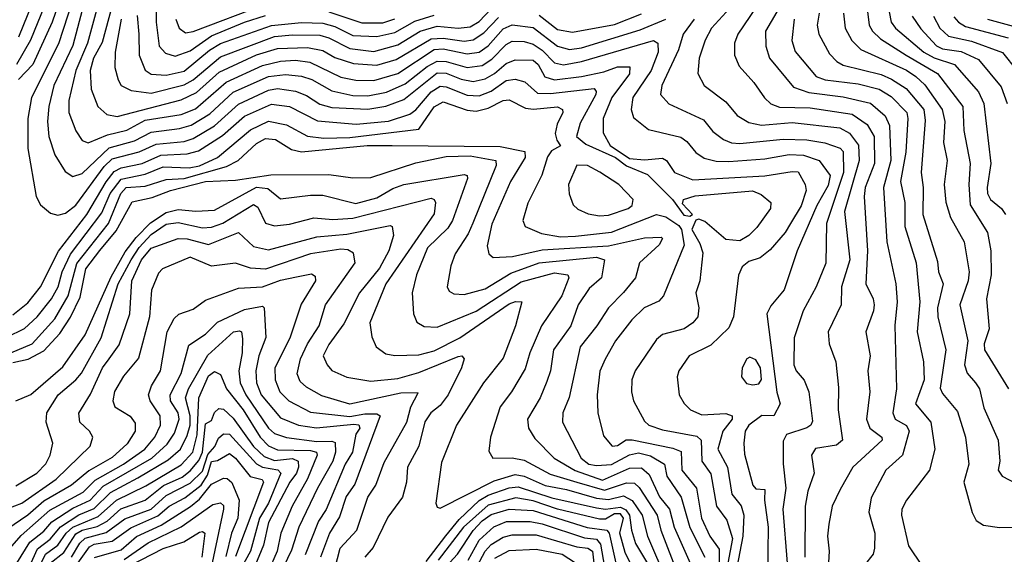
# Model space of a CAD drawing. Extents: x 1308313 to 1441400, y 959662 to 1036319.
# Tile 508 of 656: x 1388078 to 1391351, y 985065 to 986844. Entities that reach past the tile are written whole.
import ezdxf

# ---------------------------------------------------------------- set-up
doc = ezdxf.new("R2010")
doc.units = 0

msp = doc.modelspace()

# ---------------------------------------------------------------- linework, layer by layer
at = {"layer": '0CON10XD'}
for points in [[(1388418.6, 987015), (1388351.9, 986768.1), (1388323.1, 986715), (1388312.1, 986675), (1388315, 986612), (1388337.1, 986555), (1388368, 986528), (1388401.7, 986521.7), (1388615, 986576.8), (1388665, 986601.6), (1388741.1, 986668.9), (1388865, 986726.4), (1388935, 986747.7), (1389035, 986751.3), (1389085, 986741.2), (1389125, 986717.7), (1389187.5, 986697.5), (1389265, 986692.2), (1389328.7, 986711.3), (1389445, 986779.4), (1389485, 986782.6), (1389555, 986772.3), (1389585, 986776.8), (1389620.6, 986799.4), (1389669, 986851)], [(1388194.7, 986975), (1388114.1, 986775.9), (1388067.4, 986695)], [(1388229.9, 986965), (1388186, 986835), (1388121.9, 986695), (1388073.8, 986645)], [(1388149.8, 986975), (1388073.9, 986785)], [(1388268.2, 986951.8), (1388207, 986763), (1388116.6, 986585), (1388104.9, 986515.1), (1388104.8, 986414.8), (1388132.2, 986255), (1388147.3, 986227.3), (1388180.2, 986200.2), (1388205, 986192.9), (1388229.7, 986199.7), (1388265, 986226.5), (1388358.7, 986355), (1388385, 986380.8), (1388475, 986404), (1388531, 986429), (1388625, 986438.3), (1388655, 986448.1), (1388725, 986490.4), (1388805, 986562.8), (1388905, 986609.4), (1388935, 986614.4), (1388995, 986605.9), (1389031.5, 986591.5), (1389075, 986562.9), (1389115, 986551.5), (1389235, 986545.5), (1389295, 986555.9), (1389355, 986577.7), (1389465, 986666.2), (1389495, 986666), (1389545, 986645.3), (1389585, 986638), (1389625, 986646.3), (1389655.8, 986664.2), (1389695, 986698.2), (1389725, 986710.3), (1389785, 986708.8), (1389801.6, 986695), (1389823.7, 986653.7), (1389855, 986644), (1389945.1, 986654.9), (1390019.6, 986670.4), (1390065, 986686.8), (1390106.2, 986686.2), (1390105, 986663.1), (1390046.1, 986585), (1390017.2, 986515), (1390016.8, 986466.8), (1390040.8, 986425), (1390105, 986381.8), (1390155, 986377.4), (1390215, 986383.1), (1390228, 986375), (1390254.6, 986334.6), (1390315, 986310.8), (1390555, 986324.3), (1390645, 986339), (1390665, 986337.3), (1390688.2, 986295), (1390691.6, 986275), (1390675, 986224.1), (1390639.8, 986165), (1390622.2, 986135), (1390572.3, 986077.7), (1390538.8, 986051.2), (1390501, 986039), (1390479.1, 986020.9), (1390466.7, 985993.3), (1390450.5, 985855), (1390435, 985818.8), (1390375, 985761.1), (1390303.1, 985725), (1390268.5, 985675), (1390263.6, 985655), (1390270, 985595), (1390286.4, 985566.4), (1390307.5, 985545), (1390345, 985529.3), (1390425, 985532.8), (1390446.5, 985525), (1390446.2, 985515), (1390415.1, 985474.9), (1390398.2, 985415), (1390431, 985355), (1390444.8, 985265), (1390476.5, 985226.5), (1390485.1, 985195.1), (1390481.7, 985125), (1390447.5, 984945)], [(1388301.2, 986935), (1388255, 986757.9), (1388191.4, 986625), (1388174.8, 986555), (1388170.6, 986505), (1388174.8, 986455), (1388194.1, 986394.1), (1388228.8, 986338.8), (1388255, 986321.8), (1388285, 986331.6), (1388375, 986417.4), (1388460, 986440), (1388515, 986469.4), (1388608.8, 986481.2), (1388647.7, 986492.3), (1388709.7, 986530.3), (1388787.6, 986602.4), (1388905, 986654), (1388961.4, 986661.4), (1389015, 986655.9), (1389048.4, 986645), (1389115, 986607.1), (1389185, 986591.7), (1389235, 986590.1), (1389297.2, 986602.8), (1389359.6, 986630.4), (1389431.9, 986688.1), (1389465, 986705.7), (1389495, 986704.3), (1389565.1, 986684.9), (1389615, 986690.7), (1389647.7, 986712.3), (1389695, 986761.3), (1389715, 986771.7), (1389755, 986771.2), (1389785, 986762.2), (1389815, 986741.8), (1389855, 986700.3), (1389885, 986693.3), (1389945, 986704.2), (1390185, 986774.2), (1390198.7, 986765), (1390199.7, 986735), (1390176.9, 986675), (1390115.7, 986585), (1390110, 986545), (1390117.9, 986517.9), (1390168, 986478), (1390275, 986452.9), (1390295, 986438.2), (1390325, 986401.6), (1390353.3, 986383.3), (1390392.3, 986372.3), (1390435, 986371.2), (1390555, 986380.3), (1390635, 986395.4), (1390683.2, 986393.2), (1390735.4, 986375.4), (1390772, 986325), (1390765, 986291.4), (1390727.8, 986225), (1390662.1, 986075), (1390619.1, 985945), (1390575, 985891.8), (1390561.5, 985865), (1390594.6, 985604.6), (1390605.7, 985565), (1390584.4, 985525.6), (1390545, 985526.8), (1390501, 985495), (1390489, 985475), (1390484.3, 985435), (1390487.5, 985397.5), (1390514.2, 985295), (1390525, 985282.3), (1390555, 985280), (1390553.5, 985245), (1390565.5, 985155), (1390563.8, 984995)], [(1390631.7, 986935), (1390557.3, 986805), (1390557.9, 986755), (1390570, 986715), (1390649.5, 986619.5), (1390701.2, 986601.2), (1390815, 986587), (1390905.8, 986565.8), (1390955, 986524.2), (1390969, 986491), (1390972.9, 986375), (1390949.2, 986285), (1390960.2, 986105), (1390990, 985965), (1390994.4, 985905), (1390986.5, 985826.5), (1390992.3, 985615), (1390980, 985535), (1390987.9, 985515), (1391025, 985493.6), (1391034, 985475), (1391012.5, 985395), (1390956.9, 985345), (1390907.6, 985252.4), (1390900.4, 985205), (1390919.7, 985135), (1390919.1, 985085), (1390914.5, 985065), (1390885, 985028.1)], [(1390953.8, 986945), (1390974, 986835), (1390989.3, 986815), (1391082.8, 986735), (1391117.2, 986717.2), (1391185.2, 986695), (1391265, 986603.5), (1391283, 986565), (1391305.5, 986365), (1391293.2, 986285), (1391295.2, 986265), (1391304.9, 986244.9), (1391341.4, 986215), (1391354.8, 986195)], [(1388346.7, 986925), (1388303.5, 986765), (1388264, 986675), (1388240.9, 986575), (1388241.5, 986535), (1388264.2, 986474.2), (1388285, 986441.1), (1388305, 986433.8), (1388369.9, 986460.1), (1388433.6, 986476.4), (1388495, 986509), (1388615, 986528.3), (1388662.6, 986547.4), (1388764.5, 986635.5), (1388885, 986691), (1388944.5, 986705.5), (1388995, 986708.8), (1389042.5, 986702.5), (1389145, 986652.6), (1389195, 986642.4), (1389255, 986641.3), (1389335, 986664.6), (1389455, 986744.3), (1389485, 986746.4), (1389565, 986729.6), (1389605, 986735.1), (1389635, 986756.1), (1389685, 986812.9), (1389715, 986826.6), (1389785, 986817.1), (1389865, 986756), (1389905, 986744.1), (1389945, 986749.4), (1390140.3, 986809.7), (1390225, 986844.8)], [(1388415.6, 986845), (1388395.2, 986735), (1388394.3, 986685), (1388405, 986642.9), (1388415.4, 986625), (1388448.1, 986608.1), (1388515, 986599.4), (1388625, 986626.8), (1388655, 986643.1), (1388745, 986719.8), (1388925, 986787.7), (1388985, 986793.5), (1389075, 986791.8), (1389105, 986783.1), (1389175, 986747.9), (1389255, 986738.2), (1389335, 986759.7), (1389409.2, 986805), (1389465, 986822.3), (1389535, 986815.7), (1389575, 986819.8), (1389605, 986837.7), (1389665, 986900.9)], [(1388532.8, 986915), (1388531.7, 986835), (1388541.7, 986755), (1388562.7, 986732.7), (1388595, 986722.3), (1388645, 986740.1), (1388715, 986789.9), (1388825.2, 986835), (1388895, 986857.2)], [(1390547.1, 986917.1), (1390464.8, 986795), (1390454.3, 986765), (1390454.1, 986725), (1390469.2, 986689.2), (1390517.8, 986635), (1390553.2, 986583.2), (1390575, 986563.7), (1390602.9, 986552.9), (1390705, 986550), (1390845, 986529.7), (1390895.1, 986495.1), (1390917.8, 986455), (1390919.6, 986365), (1390888.6, 986285), (1390884.9, 986255), (1390895.4, 986075), (1390889.8, 985965), (1390914.2, 985915), (1390917.8, 985895), (1390916, 985875), (1390890.8, 985805), (1390904.3, 985725), (1390897.4, 985675), (1390903.9, 985605), (1390893, 985515), (1390903.4, 985485), (1390943.2, 985455), (1390944.6, 985445), (1390846.6, 985355), (1390805, 985280), (1390778.4, 985225), (1390766.9, 985165), (1390763.3, 985125), (1390768.8, 985075), (1390756.9, 984885)], [(1390888.8, 986925), (1390901, 986825), (1390912.5, 986805), (1390939.5, 986779.5), (1391024, 986725), (1391128.3, 986665), (1391212.8, 986555), (1391216.5, 986475), (1391236.6, 986365), (1391232.7, 986295), (1391237.2, 986227.2), (1391294.3, 986135), (1391306, 986075), (1391307.2, 985995), (1391291.3, 985915), (1391299.8, 985815), (1391284, 985765), (1391284.5, 985745), (1391364.8, 985615)], [(1388596.6, 986845), (1388608, 986815), (1388629.5, 986799.5), (1388655, 986804.2), (1388894.9, 986895.1)], [(1389105, 986869.4), (1389215, 986832.8), (1389285, 986833.4), (1389325, 986846.5)], [(1390438.1, 986881.9), (1390377, 986815), (1390356.4, 986775), (1390336.8, 986715), (1390331.5, 986665), (1390352.7, 986625), (1390425, 986570), (1390463.1, 986525), (1390501.6, 986501.6), (1390543.1, 986493.1), (1390645, 986501), (1390803.8, 986483.8), (1390836.3, 986466.3), (1390866.1, 986426.1), (1390868.5, 986375), (1390819.3, 986205), (1390837.5, 986045), (1390809.6, 985955), (1390808.5, 985895), (1390765.3, 985805), (1390768.2, 985765), (1390790.4, 985705), (1390799.5, 985619.5), (1390798.4, 985545), (1390812.9, 985445), (1390792.5, 985427.5), (1390723.4, 985416.6), (1390709.2, 985395), (1390718.3, 985335), (1390697.6, 985275), (1390688.7, 985225), (1390687.3, 985055)], [(1388467.8, 986857.8), (1388473.8, 986795), (1388474.8, 986725), (1388495, 986676.1), (1388515, 986662.3), (1388565, 986659.1), (1388625, 986672.6), (1388708.3, 986741.7), (1388745, 986764.3), (1388915, 986824.2), (1389015, 986834.5), (1389085, 986831.7), (1389125, 986820.7), (1389185, 986791.5), (1389265, 986787.1), (1389325, 986800.8), (1389391.8, 986838.2), (1389455, 986858.5)], [(1389805, 986858.6), (1389865, 986811.1), (1389915, 986802), (1390055, 986827.4), (1390145, 986862.6)], [(1390319.2, 986845), (1390283, 986795), (1390267.1, 986742.9), (1390212, 986625), (1390208.1, 986595), (1390235, 986563.7), (1390350.3, 986510.3), (1390381.4, 986471.4), (1390416.8, 986445), (1390443.5, 986433.5), (1390471.2, 986431.2), (1390615, 986446.2), (1390693.8, 986443.8), (1390753.7, 986433.7), (1390805, 986416), (1390815, 986405.3), (1390815.9, 986335), (1390759.3, 986165), (1390756.9, 986033.1), (1390724.9, 985955.1), (1390682.2, 985875), (1390652.4, 985785), (1390651.4, 985695), (1390658.7, 985675), (1390685, 985644.4), (1390701.4, 985605), (1390712.8, 985507.3), (1390707.9, 985495), (1390694.2, 985485.8), (1390627.1, 985462.9), (1390615, 985441.8), (1390615.3, 985365.3), (1390624.6, 985285), (1390614.8, 985215), (1390628.8, 985035)], [(1390651.6, 986845), (1390644, 986774), (1390655, 986738.2), (1390725, 986654.8), (1390755, 986643.6), (1390865, 986629.7), (1390935, 986612.6), (1390975, 986588.2), (1391027, 986535), (1391030.4, 986515), (1391022.9, 986402.9), (1391006, 986305), (1391019.7, 986235), (1391019.7, 986155), (1391057.1, 986035), (1391069.3, 985905), (1391061, 985805), (1391082, 985705), (1391084, 985645), (1391055.9, 985565.9), (1391106.5, 985505), (1391119.7, 985415), (1391101.8, 985345), (1391025.2, 985244.8), (1391010.5, 985215), (1391008.4, 985195), (1391032.7, 985092.7), (1391077.8, 985025)], [(1390734.8, 986865), (1390728.8, 986825), (1390734.2, 986795), (1390769.9, 986729.9), (1390794.1, 986704.1), (1390815, 986692.7), (1390941.3, 986661.3), (1390975.9, 986645.9), (1391024.3, 986614.3), (1391082.8, 986545), (1391087.9, 986507.9), (1391074.2, 986335), (1391080.9, 986285), (1391080.2, 986195), (1391128.8, 986038.8), (1391132.1, 986005), (1391147.8, 985965), (1391128.6, 985885), (1391129.3, 985855), (1391156.7, 985745), (1391137.2, 985617.2), (1391145, 985600), (1391195, 985539.5), (1391221.1, 985455), (1391233.1, 985365), (1391216.6, 985305), (1391244.3, 985204.3), (1391257.6, 985177.6), (1391281.8, 985161.8), (1391335, 985154), (1391405, 985155.3)], [(1390815.7, 986865), (1390821.6, 986815), (1390844, 986774), (1390874, 986744), (1391025, 986675.9), (1391056.5, 986655), (1391086.4, 986626.4), (1391143.9, 986545), (1391152.8, 986505), (1391148, 986435), (1391160.8, 986375), (1391150.9, 986295), (1391156.5, 986236.5), (1391171.9, 986185), (1391216.7, 986105), (1391233.9, 986005), (1391230.4, 985975), (1391202.8, 985895), (1391229.6, 985775), (1391218.4, 985695), (1391227.6, 985667.6), (1391255.4, 985635), (1391268.6, 985615), (1391282.2, 985552.2), (1391330.3, 985445), (1391336.2, 985375), (1391330, 985345), (1391343.8, 985325), (1391455, 985265.5)], [(1391044, 986855), (1391073.2, 986813.2), (1391125, 986756.8), (1391145, 986746.7), (1391207.6, 986737.7), (1391265, 986710.7), (1391340.2, 986620.2), (1391359.6, 986565)], [(1391115.2, 986855), (1391136.5, 986815), (1391165, 986789.1), (1391241.6, 986771.6), (1391344.3, 986734.3), (1391391.7, 986675)], [(1391183.2, 986853.2), (1391198.3, 986835), (1391221.4, 986821.4), (1391363.1, 986783.1)], [(1391295, 986845.6), (1391440.6, 986805)], [(1388055, 985861.7), (1388105, 985901.6), (1388146.5, 985955), (1388207.1, 986072.9), (1388300.8, 986195), (1388365, 986304.3), (1388391.6, 986338.4), (1388415, 986350.9), (1388485, 986365.5), (1388547.3, 986392.7), (1388635, 986396.8), (1388672.5, 986407.5), (1388751.5, 986458.5), (1388825, 986523.1), (1388915, 986562.8), (1388975, 986554.8), (1389067.2, 986507.2), (1389196.2, 986496.2), (1389303.8, 986506.2), (1389375, 986528.8), (1389395, 986544), (1389445, 986604), (1389475, 986622.2), (1389495, 986620.6), (1389565, 986592.9), (1389605, 986590.4), (1389645, 986605.4), (1389695, 986641), (1389725, 986645.5), (1389756.7, 986636.7), (1389799.4, 986599.4), (1389842.1, 986597.9), (1389987.5, 986615), (1389994.4, 986605), (1389992.9, 986595), (1389940.9, 986499.1), (1389928.3, 986455), (1389959.1, 986429.1), (1390058.1, 986385), (1390095, 986357.1), (1390165, 986328.4), (1390248.1, 986245), (1390285, 986193.3), (1390305, 986189.8), (1390314.6, 986195), (1390281.1, 986231.1), (1390284.3, 986245), (1390322.5, 986257.5), (1390513.9, 986273.9), (1390542.3, 986262.3), (1390574.6, 986235), (1390573.4, 986215), (1390528, 986152), (1390501.3, 986125), (1390472, 986108), (1390425, 986112.2), (1390355, 986172.4), (1390335, 986180.1), (1390325, 986176.9), (1390311.8, 986145), (1390338.7, 986098.7), (1390348.4, 986068.4), (1390339, 985975), (1390325.8, 985935), (1390335.4, 985885), (1390331.5, 985855), (1390315, 985834.6), (1390286.7, 985815), (1390215, 985796.4), (1390195, 985780), (1390124, 985675), (1390112.9, 985645), (1390111.3, 985605), (1390118.5, 985575), (1390155, 985507.8), (1390168.8, 985495), (1390215, 985479.3), (1390328.4, 985458.4), (1390343.1, 985445), (1390344.8, 985375), (1390375, 985332.7), (1390393.8, 985225), (1390428.2, 985178.2), (1390447.3, 985117.3), (1390413.1, 984935)], [(1388035, 985787.5), (1388093.4, 985816.6), (1388135.5, 985855), (1388183.8, 985915), (1388205.6, 985954.4), (1388218.6, 986005), (1388247.1, 986062.9), (1388350.8, 986200.8), (1388378.6, 986265), (1388415, 986312.8), (1388495, 986329.1), (1388555, 986353.9), (1388640.8, 986350.8), (1388675, 986357.2), (1388735, 986385.2), (1388845, 986477.6), (1388905, 986506.3), (1388965, 986493.5), (1389035, 986456.3), (1389089, 986449), (1389175, 986451.2), (1389405, 986478.9), (1389455, 986553.1), (1389485, 986570.3), (1389565, 986542.4), (1389595, 986539.2), (1389635, 986549.1), (1389685, 986574.5), (1389705, 986577.1), (1389759.5, 986549.5), (1389786.2, 986546.2), (1389865, 986553.1), (1389881.9, 986545), (1389883.3, 986535), (1389864.1, 986495.9), (1389857.8, 986465), (1389863, 986443), (1389875.6, 986424.4), (1389845, 986406.9), (1389832.3, 986387.7), (1389813.5, 986326.5), (1389766.5, 986233.5), (1389750.4, 986175), (1389758.1, 986155), (1389812.6, 986132.6), (1389875, 986121.5), (1389925, 986123.3), (1390045, 986137), (1390195, 986195.1), (1390225, 986187.4), (1390268.6, 986158.6), (1390277.1, 986145), (1390286.7, 986093.3), (1390218.2, 985925), (1390202.5, 985907.5), (1390153.3, 985885), (1390112, 985845), (1390058.4, 985775), (1390024.3, 985714.3), (1390006.1, 985673.9), (1389997.2, 985595), (1389999.5, 985535), (1390018.5, 985458.5), (1390047.5, 985425), (1390065, 985427.1), (1390094, 985446), (1390113.8, 985446.2), (1390248.4, 985418.4), (1390276.5, 985406.5), (1390278.4, 985345), (1390327.4, 985285), (1390344.1, 985185), (1390371.5, 985125), (1390402.3, 985082.3), (1390402.3, 985037.7)], [(1388048.2, 985735), (1388119.8, 985765), (1388195, 985847.8), (1388239.2, 985925), (1388268, 986032), (1388373, 986165), (1388414.1, 986265), (1388431.7, 986285), (1388495, 986289.4), (1388565, 986311.3), (1388625, 986315.4), (1388765.3, 986354.7), (1388804.4, 986375), (1388865, 986432.1), (1388895, 986448.3), (1388927.9, 986445), (1388981.7, 986411.7), (1389015, 986404), (1389232.5, 986425), (1389315.4, 986424.6), (1389675, 986421.2), (1389756.6, 986405), (1389757.6, 986385), (1389708.8, 986305), (1389646.7, 986163.4), (1389631.3, 986091.3), (1389637.5, 986065), (1389651.8, 986051.8), (1389716, 986056), (1389815, 986078), (1390035, 986091.6), (1390155, 986117.6), (1390210.3, 986120.3), (1390214.4, 986115), (1390203.9, 986095), (1390137.5, 986035), (1390124.6, 985985), (1390084.5, 985935.5), (1390034.7, 985885), (1389996.7, 985825), (1389941.2, 985755), (1389904, 985586), (1389883.3, 985535), (1389882.5, 985505), (1389944.6, 985385), (1389970, 985365), (1389995, 985359.9), (1390045, 985363.4), (1390105, 985396.1), (1390135, 985402.4), (1390175, 985392.7), (1390221, 985365), (1390229.3, 985325), (1390276.1, 985255), (1390305.6, 985154.4), (1390354.9, 985054.9)], [(1388055, 985702.7), (1388105.5, 985714.5), (1388158.1, 985741.9), (1388210.8, 985799.2), (1388246.3, 985853.7), (1388279.2, 985920.8), (1388297.2, 986015), (1388344.5, 986075.5), (1388398.4, 986141.6), (1388452, 986238), (1388518.2, 986251.8), (1388578.8, 986275), (1388695.8, 986305), (1388795, 986310), (1388913, 986327), (1389105, 986329), (1389185, 986317.5), (1389245, 986318.4), (1389395, 986367.5), (1389495, 986388.1), (1389575, 986391.1), (1389660.8, 986375), (1389661.2, 986358.8), (1389583.5, 986166.5), (1389568.6, 986131.4), (1389525.7, 986065), (1389510.7, 986025), (1389498.8, 985955), (1389505, 985940.6), (1389521.1, 985931.1), (1389555, 985929.4), (1389625, 985948.4), (1389710, 986000), (1389805, 986034.7), (1389995, 986053.4), (1390022, 986045), (1390011.4, 985985), (1389971.2, 985948.8), (1389934.4, 985895), (1389910, 985825), (1389851.9, 985745), (1389841.9, 985675), (1389829.9, 985640.1), (1389807.4, 985585), (1389765.6, 985515), (1389769.3, 985485), (1389790, 985450), (1389854.7, 985385), (1389923.7, 985343.7), (1390015, 985311.3), (1390105, 985351.6), (1390145, 985352.7), (1390170, 985330), (1390205, 985256.6), (1390237.7, 985215), (1390253.4, 985155), (1390310.5, 985025)], [(1390005, 986191.1), (1390035, 986193.5), (1390100.9, 986215), (1390113.8, 986225), (1390117.1, 986245), (1390069.2, 986295), (1390006.6, 986336.6), (1389965, 986357.9), (1389930.1, 986359.9), (1389901.5, 986295), (1389903.9, 986263.9), (1389917.6, 986227.6), (1389933.4, 986213.4), (1389967.8, 986197.8), (1390005, 986191.1)], [(1388065, 985575.2), (1388115, 985597), (1388221.3, 985688.7), (1388295.1, 985795), (1388381.8, 985988.2), (1388428.3, 986071.7), (1388465, 986119.1), (1388512.4, 986167.6), (1388565, 986202), (1388605, 986211.5), (1388663.7, 986206.3), (1388725, 986209.9), (1388865, 986286.1), (1388902.2, 986282.2), (1388945, 986247.3), (1389045, 986260.2), (1389085, 986259.3), (1389195, 986231.5), (1389265, 986250.5), (1389318.4, 986281.6), (1389355, 986295.2), (1389555, 986329), (1389565.2, 986325.2), (1389566.5, 986315), (1389516.5, 986175), (1389500.6, 986149.4), (1389433.3, 986085), (1389396.4, 985995), (1389382.1, 985935), (1389387.2, 985865), (1389397.6, 985837.6), (1389422.7, 985822.7), (1389465, 985821), (1389595, 985873.3), (1389745, 985971.6), (1389855, 986001.7), (1389900, 985995), (1389903.1, 985985), (1389879.7, 985925), (1389812.8, 985825), (1389773.3, 985735), (1389758.1, 985681.9), (1389712.5, 985605), (1389674.5, 985555), (1389643.3, 985455), (1389637.6, 985407.6), (1389650, 985385), (1389715, 985385.8), (1389755, 985378.5), (1389841.6, 985331.6), (1389930, 985305), (1390021.8, 985278.2), (1390095, 985303), (1390121.4, 985301.4), (1390137.2, 985287.2), (1390196.6, 985195), (1390208.4, 985145), (1390266.5, 984995)], [(1388065, 985293.1), (1388135, 985335.2), (1388165, 985365.4), (1388179.3, 985395), (1388188.1, 985435), (1388165.3, 985505), (1388168.2, 985535), (1388205.2, 985595), (1388264.9, 985645.1), (1388282.9, 985667.1), (1388349, 985785), (1388405.5, 985965), (1388447.9, 986045), (1388474.7, 986085.3), (1388515, 986128.5), (1388565, 986163.5), (1388605, 986169), (1388685, 986151.1), (1388715, 986153.5), (1388753.1, 986166.9), (1388855, 986228.3), (1388869.8, 986219.8), (1388895, 986166.7), (1388925, 986157.6), (1388975, 986162.9), (1389055, 986184.8), (1389118.3, 986178.3), (1389185, 986183.3), (1389445, 986249.5), (1389455.7, 986245.7), (1389460.4, 986235), (1389455, 986197.5), (1389295.4, 985965), (1389241.6, 985835), (1389248, 985788), (1389263.1, 985755), (1389295, 985732.1), (1389325, 985726.4), (1389405, 985728.5), (1389455, 985742.1), (1389541, 985785), (1389705, 985897.8), (1389726, 985906), (1389746.7, 985905), (1389725.7, 985825), (1389685, 985717.8), (1389619.7, 985635), (1389530.3, 985495), (1389480.2, 985369.8), (1389461.2, 985235), (1389465, 985222), (1389475, 985218.1), (1389655, 985309.6), (1389725, 985330.8), (1389755, 985324.9), (1389825, 985293.5), (1389895, 985280.3), (1389995, 985251.4), (1390035, 985246.9), (1390085, 985259.3), (1390113.9, 985243.9), (1390146.7, 985195), (1390164.4, 985125), (1390229.4, 984975)], [(1388015, 985208.9), (1388085, 985235.1), (1388199, 985315), (1388312.1, 985425), (1388320.9, 985455), (1388309.5, 985475), (1388277.9, 985505), (1388274.6, 985534.6), (1388312.9, 985597.1), (1388352.8, 985685), (1388375, 985714.8), (1388408.4, 985761.6), (1388443.8, 985865), (1388450.8, 985975), (1388482.2, 986045), (1388515, 986083.2), (1388604.6, 986115.4), (1388635, 986114.3), (1388705, 986096), (1388805, 986135.2), (1388855, 986089), (1388905, 986077.9), (1389065, 986121.4), (1389165, 986130.3), (1389309.2, 986159.2), (1389315.4, 986155), (1389320.6, 986125), (1389305.3, 986074.7), (1389273.6, 986016.4), (1389207.6, 985935), (1389155, 985831.1), (1389105, 985762.9), (1389086.2, 985725), (1389099.4, 985695), (1389115, 985676.8), (1389165.4, 985654.6), (1389245, 985641), (1389335, 985650.2), (1389405, 985669.6), (1389535, 985722.5), (1389547.5, 985725), (1389555.5, 985715.5), (1389546.9, 985685), (1389502.1, 985595), (1389475, 985560.2), (1389444.4, 985535), (1389424.9, 985505.1), (1389404.3, 985425), (1389367.1, 985355), (1389363.4, 985305), (1389350.2, 985255), (1389302, 985188), (1389252.8, 985087.2), (1389225.3, 985055)], [(1389117.1, 984987.1), (1389143.4, 985085), (1389199, 985145), (1389234.8, 985255), (1389261.6, 985295), (1389289.8, 985370.2), (1389365.1, 985505), (1389378.5, 985555), (1389402.5, 985602.5), (1389345, 985600.5), (1389175, 985564.5), (1389082.5, 985592.5), (1389031.2, 985621.2), (1389010, 985640), (1388999.8, 985665), (1389011.5, 985715), (1389034.4, 985765.6), (1389073.3, 985825), (1389094, 985895), (1389193.4, 986035), (1389187.2, 986067.2), (1389168.2, 986078.2), (1389145, 986080.3), (1389045, 986064), (1388895, 986013.1), (1388845, 986017), (1388795, 986033.9), (1388715, 986023.1), (1388645, 986053.9), (1388552.9, 986015), (1388539.5, 986000.5), (1388515.8, 985944.2), (1388509.5, 985855), (1388472.7, 985717.3), (1388422.6, 985657.4), (1388393.2, 985606.8), (1388387.5, 985575), (1388393.6, 985555), (1388445, 985524.6), (1388461.3, 985501.3), (1388461.8, 985475), (1388435, 985432.2), (1388385, 985386.8), (1388307.8, 985342.2), (1388250.6, 985295), (1388158.6, 985241.4), (1388105, 985195.4), (1388035, 985147)], [(1388045, 985084), (1388082.3, 985127.7), (1388178.1, 985211.9), (1388288.5, 985271.5), (1388328.8, 985311.2), (1388423.2, 985365), (1388493.3, 985415), (1388527.3, 985455), (1388546.1, 985495), (1388545.2, 985525), (1388511.9, 985575), (1388506, 985595), (1388516.3, 985625), (1388546, 985675), (1388568, 985805), (1388590.9, 985849.1), (1388606.5, 985863.5), (1388655, 985880), (1388695, 985910.3), (1388805, 985950.4), (1388884.8, 985954.8), (1388945, 985977.1), (1388998.2, 985988.2), (1389047.8, 985997.8), (1389060.3, 985990.3), (1389060.9, 985975), (1389013.1, 985896.9), (1388976.3, 985783.7), (1388925.5, 985685), (1388927, 985645), (1388942.8, 985605), (1388972.4, 985575), (1389045, 985538.1), (1389175, 985522.8), (1389225, 985531.8), (1389265, 985531.9), (1389275.8, 985525), (1389191.7, 985298.3), (1389162.5, 985257.5), (1389140.6, 985189.4), (1389107.9, 985135), (1389078.2, 985055)], [(1388067.8, 985035), (1388111.9, 985105), (1388158.3, 985141.7), (1388185, 985172.4), (1388255, 985218.7), (1388312, 985245), (1388355, 985291.1), (1388516.7, 985385), (1388568.4, 985431.6), (1388592.1, 985467.9), (1388607.9, 985515), (1388604.6, 985535), (1388578.6, 985575), (1388577.8, 985595), (1388615, 985666.2), (1388639.7, 985760.3), (1388695, 985796.9), (1388735, 985837.1), (1388825, 985879), (1388885, 985890.5), (1388890, 985885), (1388896.4, 985786.4), (1388872.3, 985725), (1388862.2, 985675), (1388865.4, 985635), (1388880.4, 985595), (1388945, 985518.9), (1389005, 985494.4), (1389063.9, 985486.1), (1389188, 985498.1), (1389205.3, 985495.3), (1389208.2, 985485), (1389195.4, 985464.6), (1389183.7, 985405), (1389159.5, 985365), (1389096.3, 985213.7), (1389071.1, 985175), (1389026.4, 985063.6)], [(1388105.5, 985014.5), (1388136.7, 985083.3), (1388178.8, 985115), (1388214, 985156), (1388274.2, 985195.8), (1388325, 985216.7), (1388379.7, 985270.3), (1388470.2, 985319.8), (1388571.3, 985378.7), (1388612.1, 985415), (1388635, 985460.2), (1388644.2, 985495), (1388644.9, 985525), (1388628.9, 985585), (1388638.7, 985615), (1388703.1, 985726.9), (1388788.9, 985805), (1388808.8, 985808.8), (1388815, 985804.5), (1388818.6, 985781.4), (1388817.3, 985735), (1388805.9, 985675), (1388810.4, 985635), (1388830, 985595), (1388904.8, 985484.8), (1388925, 985467.2), (1388965, 985453.7), (1389065, 985440.2), (1389115, 985441.7), (1389126.4, 985436.4), (1389127.7, 985405), (1389119.1, 985375), (1389067.7, 985285), (1389005.4, 985155), (1388981.5, 985078.5), (1388941.6, 984995)], [(1390515, 985628.8), (1390535, 985632.3), (1390544, 985646), (1390540.3, 985685), (1390525, 985711.5), (1390505, 985720.9), (1390494.5, 985715), (1390479.1, 985685), (1390477.5, 985655), (1390493.5, 985633.5), (1390515, 985628.8)], [(1388125, 984984.1), (1388163.1, 985065), (1388204.7, 985095), (1388232.4, 985135), (1388255, 985155), (1388339, 985191), (1388399.1, 985245), (1388497.6, 985292.4), (1388615, 985362.8), (1388653.6, 985405), (1388668.1, 985461.9), (1388673.1, 985585), (1388705, 985658.3), (1388725, 985672.6), (1388745, 985662.7), (1388765.4, 985615), (1388820.2, 985545), (1388877.6, 985455), (1388905, 985426), (1388935, 985412.1), (1389045, 985410.4), (1389064.8, 985405), (1389066.2, 985395), (1389034.4, 985315.6), (1388983.2, 985225), (1388945.9, 985135), (1388933.3, 985075), (1388903.6, 985006.4)], [(1388179.4, 985035), (1388225, 985070.7), (1388265, 985132.5), (1388285, 985145.5), (1388335, 985157.8), (1388368.4, 985175), (1388414.2, 985215.8), (1388495, 985245.1), (1388555.8, 985294.2), (1388618, 985322), (1388645, 985342.8), (1388673.2, 985376.8), (1388685, 985404.5), (1388695, 985498.6), (1388715, 985510.4), (1388725, 985536.5), (1388740.1, 985549.9), (1388755, 985547.5), (1388787.5, 985517.5), (1388855, 985424), (1388890.7, 985390.7), (1388925, 985377.1), (1388985, 985383.7), (1389003.5, 985375), (1389004.9, 985355), (1388997.9, 985335), (1388975.8, 985305), (1388905, 985170.7), (1388888.7, 985095), (1388858.9, 985025)], [(1388250.5, 985055), (1388278, 985102), (1388295, 985118.9), (1388365, 985137.1), (1388427, 985183), (1388515, 985215.5), (1388565, 985260.6), (1388645, 985301.2), (1388685, 985341.6), (1388702.9, 985397.1), (1388726, 985424), (1388738.3, 985451.7), (1388755, 985465.4), (1388775, 985464), (1388865, 985366), (1388885, 985354.7), (1388936, 985346), (1388946, 985335), (1388905.4, 985235), (1388874.8, 985185.2), (1388844.9, 985075), (1388815, 985020.9)], [(1388271.6, 985035), (1388310.3, 985089.7), (1388325, 985098.6), (1388385, 985108.4), (1388447, 985153), (1388537.4, 985192.6), (1388575, 985225.1), (1388627, 985253), (1388680.8, 985295), (1388701.7, 985328.3), (1388715, 985374), (1388735, 985377.1), (1388775, 985400.2), (1388795, 985385.2), (1388844.2, 985324.2), (1388884.1, 985314.1), (1388888.5, 985305), (1388795, 985058)], [(1388326.1, 985053.9), (1388415, 985079.4), (1388466.3, 985123.7), (1388548, 985162), (1388646.1, 985223.9), (1388675, 985248.2), (1388715, 985298.3), (1388755, 985318.1), (1388767.1, 985317.1), (1388783.4, 985303.4), (1388807.4, 985245), (1388803.2, 985185), (1388781.4, 985135), (1388763, 985057)], [(1389429.3, 985040.7), (1389494, 985126), (1389539.1, 985180.9), (1389605, 985243.5), (1389635, 985261.7), (1389705, 985286.2), (1389735, 985288.8), (1389847.1, 985252.8), (1389995, 985219.1), (1390025, 985215.1), (1390075, 985221.4), (1390092.7, 985212.7), (1390104.9, 985195), (1390111.3, 985145), (1390125, 985100.9), (1390164.1, 985034.1)], [(1388425, 985047.9), (1388505, 985102.8), (1388614.3, 985155.7), (1388719.4, 985230.6), (1388745.7, 985235.7), (1388755, 985227.1), (1388755.7, 985215), (1388705, 984978.6)], [(1390107, 985037), (1390090.8, 985070.8), (1390072.8, 985135), (1390085.3, 985185), (1390075, 985199.4), (1390055, 985199.4), (1390025, 985182.3), (1390005, 985182.2), (1389865, 985214.8), (1389785, 985242.8), (1389727.5, 985252.5), (1389635, 985227.8), (1389552.6, 985155), (1389468.9, 985045)], [(1389495, 985024.5), (1389533.3, 985065), (1389585, 985144), (1389615, 985176.2), (1389645, 985197.4), (1389705, 985215.3), (1389785, 985210.8), (1389964.2, 985154.2), (1390029.2, 985145), (1390036.7, 985135), (1390061.5, 985025)], [(1389568.8, 985045), (1389605, 985111.7), (1389653.7, 985156.3), (1389696.1, 985173.9), (1389775, 985174.3), (1389815, 985166.5), (1389955, 985119.1), (1389995.2, 985115.2), (1390008.1, 985098.1), (1390026.6, 984996.6)], [(1388445, 985027.3), (1388555, 985084), (1388623.8, 985106.2), (1388675, 985138.1), (1388685, 985140.5), (1388693.2, 985135), (1388682.9, 985055)], [(1389597.9, 985025), (1389624.8, 985075.2), (1389645, 985097.4), (1389685, 985121.9), (1389715, 985129.4), (1389795, 985129.1), (1389929.4, 985089.4), (1389966.6, 985085), (1389981.5, 985075), (1389991.6, 984985)], [(1389657.7, 985052.3), (1389705, 985077.3), (1389795, 985082.3), (1389880.7, 985065), (1389925, 985036.3)]]:
    msp.add_lwpolyline(points, dxfattribs=at)

doc.saveas('drawing.dxf')
